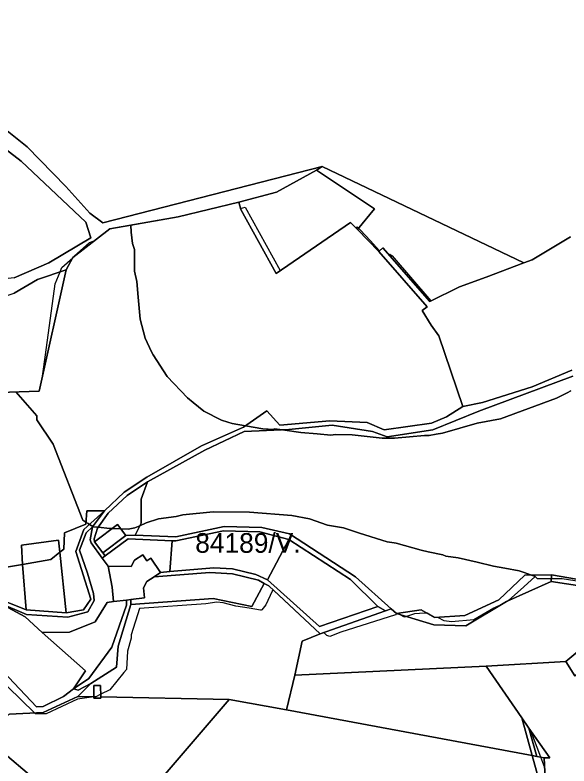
# Model space of a CAD drawing. Extents: x -477304 to -465429, y -1159113 to -1149210.
# Drawn here: x -475072 to -474650, y -1153313 to -1152741 of the extents above; entities that cross this region are included whole.
import ezdxf

# ---------------------------------------------------------------- set-up
doc = ezdxf.new("R2010")
doc.units = 0
for name, color, linetype in [('BPEJ_s', 7, 'Continuous'), ('orna_s', 7, 'Continuous'), ('ostatni_s', 7, 'Continuous'), ('PUPFL_s', 7, 'Continuous'), ('sad_s', 7, 'Continuous'), ('trav_porost_s', 7, 'Continuous'), ('zahrada_s', 7, 'Continuous')]:
    doc.layers.add(name, color=color, linetype=linetype)

msp = doc.modelspace()

# ---------------------------------------------------------------- linework, layer by layer
at = {"layer": 'BPEJ_s'}
for points in [[(-475091.81, -1153028.91), (-475071.62, -1153028.19), (-475053.82, -1153027.56), (-475051.27, -1153016.17), (-475049.02, -1153000), (-475041.5, -1152946), (-475037.81, -1152936.77), (-475036.5, -1152933.5), (-475028.18, -1152925.98), (-475028.04, -1152925.71), (-475026.98, -1152924.89), (-475015.5, -1152914.5), (-475011.79, -1152913.09), (-475000, -1152903.94), (-474999.9, -1152903.86), (-474983.98, -1152901.09), (-474947.88, -1152894.82), (-474901.61, -1152883.59), (-474900.2, -1152888.47), (-474896.87, -1152887.43), (-474870.01, -1152935.81), (-474816.47, -1152899.22), (-474812.43, -1152903.2), (-474811.28, -1152902.45), (-474810.39, -1152903.41), (-474808.87, -1152905.04), (-474801.51, -1152912.95), (-474794.3, -1152920.7), (-474791.88, -1152918.49), (-474787.29, -1152923.72), (-474786.53, -1152923.34), (-474784.61, -1152924.62), (-474755.16, -1152958.91), (-474733.41, -1152948.13), (-474713.19, -1152940.86), (-474684.25, -1152929.95), (-474678.06, -1152927.48), (-474648.87, -1152910)], [(-474648.43, -1153027.39), (-474651.45, -1153028.9), (-474659.5, -1153032.92), (-474702.06, -1153048.88), (-474719.93, -1153052.07), (-474746.31, -1153059.73), (-474751.3, -1153060.56), (-474756.53, -1153061.44), (-474759.96, -1153061.37), (-474782.91, -1153063.56), (-474792.27, -1153063.56), (-474815.25, -1153061.01), (-474828.02, -1153060.58), (-474831.42, -1153061.22), (-474841.83, -1153060.26), (-474854.41, -1153059.1), (-474868.43, -1153057.09), (-474872.28, -1153056.54), (-474874.62, -1153056.33), (-474875.26, -1153056.97), (-474883.34, -1153056.33), (-474896.48, -1153054.06), (-474906.75, -1153052.29), (-474909.95, -1153051.28), (-474914.83, -1153049.73), (-474928.24, -1153042.92), (-474936.27, -1153036.39), (-474940.8, -1153032.71), (-474956.33, -1153016.54), (-474966.85, -1153000), (-474968.24, -1152997.81), (-474972.92, -1152987.39), (-474976.75, -1152972.92), (-474978.25, -1152955.96), (-474979.31, -1152943.98), (-474981.22, -1152936.11), (-474981.22, -1152919.72), (-474982.71, -1152915.04), (-474983.68, -1152906.54), (-474983.98, -1152901.09), (-474947.88, -1152894.82), (-474901.61, -1152883.59), (-474900.2, -1152888.47), (-474896.87, -1152887.43), (-474870.01, -1152935.81), (-474816.47, -1152899.22), (-474812.43, -1152903.2), (-474811.28, -1152902.45), (-474810.39, -1152903.41), (-474808.87, -1152905.04), (-474801.51, -1152912.95), (-474794.3, -1152920.7), (-474791.88, -1152918.49), (-474787.29, -1152923.72), (-474786.53, -1152923.34), (-474784.61, -1152924.62), (-474755.16, -1152958.91), (-474733.41, -1152948.13), (-474713.19, -1152940.86), (-474684.25, -1152929.95), (-474678.06, -1152927.48), (-474648.87, -1152910)], [(-474640.77, -1153172.93), (-474655.25, -1153170.8), (-474663.39, -1153170.8), (-474673.97, -1153170.8), (-474675.62, -1153168.82), (-474678.63, -1153167.79), (-474684.19, -1153165.87), (-474687.8, -1153164.63), (-474698.88, -1153162.61), (-474707.59, -1153161.02), (-474719.92, -1153158.08), (-474734.4, -1153154.63), (-474743.76, -1153153.36), (-474746.1, -1153152.29), (-474757.21, -1153149.99), (-474762.49, -1153148.89), (-474781.64, -1153143.57), (-474783.16, -1153143.33), (-474788.44, -1153142.5), (-474809.49, -1153135.8), (-474821.85, -1153131.87), (-474833.98, -1153129.74), (-474847.6, -1153124.84), (-474861.21, -1153122.5), (-474893.56, -1153119.95), (-474921.22, -1153119.74), (-474944.2, -1153121.87), (-474947.23, -1153122.62), (-474949.31, -1153123.14), (-474962.92, -1153124.84), (-474972.29, -1153128.04), (-474977.16, -1153130.23), (-474980.8, -1153131.87), (-474985.91, -1153132.93), (-474991.47, -1153132.67), (-474998.26, -1153132.35), (-475000, -1153132.27), (-475008.92, -1153131.36), (-475012.5, -1153131), (-475012.9, -1153130.75), (-475015.37, -1153129.21), (-475016.39, -1153128.57), (-475018.09, -1153127.5), (-475020.5, -1153126), (-475043, -1153068), (-475055.5, -1153049.5), (-475055.5, -1153046.5), (-475071.62, -1153028.19), (-475053.82, -1153027.56), (-475051.27, -1153016.17), (-475049.02, -1153000), (-475041.5, -1152946), (-475037.81, -1152936.77), (-475036.5, -1152933.5), (-475028.18, -1152925.98), (-475028.04, -1152925.71), (-475026.98, -1152924.89), (-475015.5, -1152914.5), (-475011.79, -1152913.09), (-475000, -1152903.94), (-474999.9, -1152903.86), (-474983.98, -1152901.09), (-474983.68, -1152906.54), (-474982.71, -1152915.04), (-474981.22, -1152919.72), (-474981.22, -1152936.11), (-474979.31, -1152943.98), (-474978.25, -1152955.96), (-474976.75, -1152972.92), (-474972.92, -1152987.39), (-474968.24, -1152997.81), (-474966.85, -1153000), (-474956.33, -1153016.54), (-474940.8, -1153032.71), (-474936.27, -1153036.39)], [(-475091.81, -1153028.91), (-475071.62, -1153028.19), (-475055.5, -1153046.5), (-475055.5, -1153049.5), (-475043, -1153068), (-475020.5, -1153126), (-475018.09, -1153127.5), (-475016.39, -1153128.57), (-475015.37, -1153129.21), (-475012.9, -1153130.75), (-475012.5, -1153131), (-475008.92, -1153131.36), (-475000, -1153132.27), (-474998.26, -1153132.35), (-474991.47, -1153132.67), (-474985.91, -1153132.93), (-474980.8, -1153131.87), (-474977.16, -1153130.23), (-474972.29, -1153128.04), (-474962.92, -1153124.84), (-474949.31, -1153123.14), (-474947.23, -1153122.62), (-474944.2, -1153121.87), (-474921.22, -1153119.74), (-474893.56, -1153119.95), (-474861.21, -1153122.5), (-474847.6, -1153124.84), (-474833.98, -1153129.74), (-474821.85, -1153131.87), (-474809.49, -1153135.8), (-474788.44, -1153142.5), (-474783.16, -1153143.33), (-474781.64, -1153143.57), (-474762.49, -1153148.89), (-474757.21, -1153149.99), (-474746.1, -1153152.29)], [(-474936.27, -1153036.39), (-474928.24, -1153042.92), (-474914.83, -1153049.73), (-474909.95, -1153051.28), (-474906.75, -1153052.29), (-474896.48, -1153054.06), (-474883.34, -1153056.33), (-474875.26, -1153056.97), (-474874.62, -1153056.33), (-474872.28, -1153056.54), (-474868.43, -1153057.09), (-474854.41, -1153059.1), (-474841.83, -1153060.26), (-474831.42, -1153061.22), (-474828.02, -1153060.58), (-474815.25, -1153061.01), (-474792.27, -1153063.56), (-474782.91, -1153063.56), (-474759.96, -1153061.37), (-474756.53, -1153061.44), (-474751.3, -1153060.56), (-474746.31, -1153059.73), (-474719.93, -1153052.07), (-474702.06, -1153048.88), (-474659.5, -1153032.92), (-474651.45, -1153028.9), (-474648.43, -1153027.39)], [(-474746.1, -1153152.29), (-474743.76, -1153153.36), (-474734.4, -1153154.63), (-474719.92, -1153158.08), (-474707.59, -1153161.02), (-474698.88, -1153162.61), (-474687.8, -1153164.63), (-474684.19, -1153165.87), (-474678.63, -1153167.79), (-474675.62, -1153168.82)], [(-474675.62, -1153168.82), (-474684.34, -1153176.68), (-474696.09, -1153187.27), (-474696.95, -1153188.04), (-474701, -1153189.98), (-474707.16, -1153192.93), (-474722.48, -1153201.87), (-474739.51, -1153203.36), (-474745.04, -1153202.72), (-474749.95, -1153200.06), (-474752.33, -1153200.24), (-474758.01, -1153196.95), (-474760.14, -1153196.76), (-474767.59, -1153197.4), (-474773.78, -1153199.47), (-474775.25, -1153199.96), (-474779.2, -1153197.84), (-474780.63, -1153197.08), (-474781.37, -1153197.19), (-474781.45, -1153197.12), (-474782.06, -1153198.04), (-474823.76, -1153211.23), (-474832.28, -1153214.64), (-474834.41, -1153213.79), (-474836.87, -1153211.52), (-474839.68, -1153212.49), (-474875.28, -1153179.34), (-474876.11, -1153180.17), (-474881, -1153190.38), (-474883.98, -1153194.42), (-474884.55, -1153194.54), (-474885.05, -1153194.64), (-474893.79, -1153193.15), (-474903.77, -1153191.44), (-474913.56, -1153188.89), (-474918.24, -1153188.47), (-474926.75, -1153189.74), (-474977.27, -1153193.32), (-474983.56, -1153213.36), (-474983.56, -1153215.91), (-474986.33, -1153225.91), (-474987.18, -1153239.75), (-474989.31, -1153242.09), (-475000, -1153255.3), (-475006.87, -1153258.7), (-475010.5, -1153260.5), (-475012.04, -1153260.72), (-475024.5, -1153262.5), (-475048.5, -1153273.5), (-475056.5, -1153273.5), (-475057.22, -1153272.8), (-475098.5, -1153233)], [(-474640.77, -1153172.93), (-474655.25, -1153170.8), (-474663.39, -1153170.8), (-474673.97, -1153170.8), (-474675.62, -1153168.82), (-474684.34, -1153176.68), (-474696.09, -1153187.27), (-474696.95, -1153188.04), (-474701, -1153189.98), (-474707.16, -1153192.93), (-474722.48, -1153201.87), (-474739.51, -1153203.36), (-474745.04, -1153202.72), (-474749.95, -1153200.06), (-474752.33, -1153200.24), (-474758.01, -1153196.95), (-474760.14, -1153196.76), (-474767.59, -1153197.4), (-474773.78, -1153199.47), (-474775.25, -1153199.96), (-474779.2, -1153197.84), (-474780.63, -1153197.08), (-474781.37, -1153197.19), (-474781.45, -1153197.12), (-474782.06, -1153198.04), (-474823.76, -1153211.23), (-474832.28, -1153214.64), (-474834.41, -1153213.79), (-474836.87, -1153211.52), (-474839.68, -1153212.49), (-474875.28, -1153179.34), (-474876.11, -1153180.17), (-474881, -1153190.38), (-474883.98, -1153194.42), (-474884.55, -1153194.54), (-474885.05, -1153194.64), (-474893.79, -1153193.15), (-474903.77, -1153191.44), (-474913.56, -1153188.89), (-474918.24, -1153188.47), (-474926.75, -1153189.74), (-474977.27, -1153193.32), (-474983.56, -1153213.36), (-474983.56, -1153215.91), (-474986.33, -1153225.91), (-474987.18, -1153239.75), (-474989.31, -1153242.09), (-475000, -1153255.3), (-475006.87, -1153258.7), (-475010.5, -1153260.5), (-475012.04, -1153260.72), (-475024.5, -1153262.5), (-475048.5, -1153273.5)], [(-475048.5, -1153273.5), (-475056.5, -1153273.5), (-475057.22, -1153272.8), (-475098.5, -1153233)], [(-474638.65, -1153348.69), (-474656.52, -1153352.52), (-474659.29, -1153351.24), (-474660.24, -1153347.43), (-474666.82, -1153349.15), (-474667.03, -1153344.62), (-474668.45, -1153314.61), (-474671.47, -1153306.6), (-474679.06, -1153286.52), (-474680.45, -1153284.54), (-474686.01, -1153276.63), (-474713.14, -1153237.12), (-474652.31, -1153233.8), (-474646.41, -1153243.03)], [(-474638.65, -1153348.69), (-474656.52, -1153352.52), (-474659.29, -1153351.24), (-474660.24, -1153347.43), (-474666.82, -1153349.15), (-474667.03, -1153344.62), (-474668.45, -1153314.61), (-474671.47, -1153306.6), (-474679.06, -1153286.52), (-474680.45, -1153284.54), (-474686.01, -1153276.63), (-474713.14, -1153237.12), (-474652.31, -1153233.8)], [(-474652.31, -1153233.8), (-474646.41, -1153243.03)]]:
    msp.add_lwpolyline(points, dxfattribs=at)
at = {"layer": 'orna_s'}
for points in [[(-475091.81, -1153028.91), (-475053.82, -1153027.56), (-475033.19, -1152935.23), (-475028.04, -1152925.71), (-474999.9, -1152903.86), (-474947.88, -1152894.82), (-474901.61, -1152883.59), (-474899.99, -1152889.19), (-474873.25, -1152938.02), (-474816.47, -1152899.22), (-474811.21, -1152904.4), (-474794.99, -1152921.33), (-474758.13, -1152963.45), (-474761.75, -1152966.23), (-474755.08, -1152977.37), (-474749.16, -1152985.55), (-474730.76, -1153039.47), (-474743.41, -1153047.35), (-474754.8, -1153052.12), (-474790.77, -1153057.19), (-474803.8, -1153051.56), (-474832.11, -1153050.33), (-474870.45, -1153053.49), (-474880.24, -1153042.71), (-474898.09, -1153055.19), (-474930.14, -1153069.43), (-474971.76, -1153093.19), (-474988.94, -1153104.72), (-475003.87, -1153118.91), (-475017.52, -1153118.85), (-475018.19, -1153128.98), (-475034.53, -1153135.67), (-475035.03, -1153148.15), (-475037.94, -1153150.39), (-475039.12, -1153141.15), (-475067.25, -1153145.04), (-475066.36, -1153159.71), (-475112.73, -1153167.35)], [(-474647.82, -1153011.76), (-474678.09, -1153024.28), (-474715.84, -1153036.22), (-474730.76, -1153039.47), (-474749.16, -1152985.55), (-474755.08, -1152977.37), (-474761.75, -1152966.23), (-474758.13, -1152963.45), (-474794.99, -1152921.33), (-474791.88, -1152918.49), (-474756.07, -1152959.36), (-474733.41, -1152948.13), (-474713.19, -1152940.86), (-474684.25, -1152929.95), (-474678.06, -1152927.48), (-474648.87, -1152910)], [(-474612.03, -1153176.55), (-474663.22, -1153167.65), (-474683.6, -1153167.83), (-474703.32, -1153186.68), (-474729.4, -1153198.54), (-474752.33, -1153200.24), (-474762.57, -1153194.31), (-474781.37, -1153197.19), (-474785.42, -1153193.56), (-474812.69, -1153169.1), (-474863.01, -1153136.3), (-474884.05, -1153131.56), (-474912.8, -1153130.83), (-474949.67, -1153138.8), (-474980.71, -1153137.43), (-474976.13, -1153128.14), (-474976.13, -1153110.04), (-474971.32, -1153096.77), (-474927.49, -1153072.66), (-474897.5, -1153058.5), (-474863.43, -1153056.85), (-474830.48, -1153053.55), (-474799.6, -1153058.39), (-474788.47, -1153062.59), (-474753.62, -1153057.08), (-474718.66, -1153042.94), (-474647.05, -1153016.27)]]:
    msp.add_lwpolyline(points, dxfattribs=at)
at = {"layer": 'ostatni_s'}
msp.add_lwpolyline([(-474647.05, -1153016.27), (-474718.66, -1153042.94), (-474753.62, -1153057.08), (-474788.47, -1153062.59), (-474799.6, -1153058.39), (-474830.48, -1153053.55), (-474863.43, -1153056.85), (-474897.5, -1153058.5), (-474927.49, -1153072.66), (-474971.32, -1153096.77), (-474986.59, -1153107.24), (-475001.3, -1153120.59), (-475009.41, -1153132.06), (-475011.76, -1153140.29), (-475011.57, -1153142.4), (-475005.13, -1153150.92), (-475003.35, -1153153.28), (-475005.64, -1153155.01), (-475014.11, -1153143.2), (-475015.01, -1153140.85), (-475013.05, -1153130.94), (-475003.87, -1153118.91), (-474988.94, -1153104.72), (-474971.76, -1153093.19), (-474930.14, -1153069.43), (-474898.09, -1153055.19), (-474880.24, -1153042.71), (-474870.45, -1153053.49), (-474832.11, -1153050.33), (-474803.8, -1153051.56), (-474790.77, -1153057.19), (-474754.8, -1153052.12), (-474743.41, -1153047.35), (-474730.76, -1153039.47), (-474715.84, -1153036.22), (-474678.09, -1153024.28), (-474647.82, -1153011.76)], dxfattribs=at)
for points in [[(-474980.71, -1153137.43), (-474987.65, -1153137.72), (-474994.09, -1153129.2), (-475011.57, -1153142.4), (-475011.76, -1153140.29), (-475009.41, -1153132.06), (-475001.3, -1153120.59), (-474986.59, -1153107.24), (-474971.32, -1153096.77), (-474976.13, -1153110.04), (-474976.13, -1153128.14)], [(-475112.69, -1153177.42), (-475110.09, -1153175.87), (-475063.76, -1153194.3), (-475033.29, -1153196.6), (-475019.86, -1153194.43), (-475014.39, -1153186.08), (-475025.88, -1153149.9), (-475019.63, -1153133.03), (-475003.87, -1153118.91), (-475013.05, -1153130.94), (-475018.06, -1153135.63), (-475023.05, -1153148.86), (-475016.97, -1153166.25), (-475012.31, -1153181.95), (-475011.77, -1153187.16), (-475016.79, -1153195.8), (-475031.85, -1153199.77), (-475063.54, -1153197.79), (-475084.42, -1153189.1)], [(-474994.09, -1153129.2), (-474987.65, -1153137.72), (-475005.13, -1153150.92), (-475011.57, -1153142.4)], [(-475031.85, -1153199.77), (-475016.79, -1153195.8), (-475011.77, -1153187.16), (-475012.31, -1153181.95), (-475016.97, -1153166.25), (-475023.05, -1153148.86), (-475018.06, -1153135.63), (-475013.05, -1153130.94), (-475015.01, -1153140.85), (-475014.11, -1153143.2), (-475005.64, -1153155.01), (-475001.08, -1153160.94), (-474998.23, -1153177), (-474996.99, -1153187.94), (-475001.83, -1153188.6), (-475011.18, -1153203.5), (-475030.61, -1153211.42), (-475051.42, -1153211.69), (-475064.41, -1153199.55), (-475084.42, -1153189.1), (-475063.54, -1153197.79)], [(-475003.35, -1153153.28), (-475005.13, -1153150.92), (-474987.65, -1153137.72), (-474980.71, -1153137.43), (-474949.67, -1153138.8), (-474912.8, -1153130.83), (-474884.05, -1153131.56), (-474863.01, -1153136.3), (-474812.69, -1153169.1), (-474785.42, -1153193.56), (-474789.69, -1153195.17), (-474795.58, -1153191.89), (-474816.47, -1153171.23), (-474863.47, -1153140.62), (-474885.56, -1153134.78), (-474913.32, -1153134.07), (-474949.63, -1153141.73), (-474952.46, -1153141.77), (-474986.06, -1153140.19)], [(-475039.12, -1153141.15), (-475037.94, -1153150.39), (-475044.86, -1153156.02), (-475066.36, -1153159.71), (-475067.25, -1153145.04)], [(-475033.29, -1153196.6), (-475063.76, -1153194.3), (-475066.36, -1153159.71), (-475044.86, -1153156.02), (-475037.94, -1153150.39)], [(-474981.06, -1153156.47), (-474974.83, -1153152.27), (-474971.61, -1153157.06), (-474968.57, -1153155.01), (-474961.3, -1153165.81), (-474966.23, -1153169.13), (-474971.69, -1153172.8), (-474974.31, -1153177.62), (-474973.44, -1153185.26), (-474983.95, -1153186.46), (-474987.23, -1153186.83), (-474996.99, -1153187.94), (-474998.23, -1153177), (-475001.08, -1153160.94), (-474983.56, -1153161.23)], [(-474921.17, -1153185.66), (-474891.74, -1153191.83), (-474882.35, -1153174.16), (-474878.83, -1153176.04), (-474839.68, -1153212.49), (-474853.21, -1153218.28), (-474859, -1153244.21), (-474865.34, -1153270.59), (-474908.95, -1153262.62), (-475006.84, -1153260.68), (-475006.97, -1153251.98), (-475012.17, -1153252.06), (-475012.04, -1153260.58), (-475024.21, -1153260.34), (-475014.35, -1153250.46), (-474994.81, -1153237.92), (-474993.54, -1153221.96), (-474983.86, -1153190.27)], [(-475014.35, -1153250.46), (-475024.06, -1153255.41), (-475027.52, -1153254.57), (-475015.99, -1153246.62), (-474998.31, -1153222.72), (-474987.21, -1153190.87), (-474987.23, -1153186.83), (-474983.95, -1153186.46), (-474983.86, -1153190.27), (-474993.54, -1153221.96), (-474994.81, -1153237.92)], [(-475012.02, -1153261.74), (-475012.04, -1153260.58), (-475012.17, -1153252.06), (-475006.97, -1153251.98), (-475006.84, -1153260.68), (-475006.82, -1153261.66)], [(-474686.01, -1153276.63), (-474680.45, -1153284.54), (-474674.56, -1153306.03), (-474677.98, -1153305.39)], [(-474668.8, -1153307.1), (-474667.03, -1153344.62), (-474677.98, -1153305.39), (-474674.56, -1153306.03)]]:
    msp.add_lwpolyline(points, close=True, dxfattribs=at)
at = {"layer": 'PUPFL_s'}
for points in [[(-474648.87, -1152910), (-474678.06, -1152927.48), (-474684.25, -1152929.95), (-474837.99, -1152856.38), (-475005.16, -1152899.52), (-475015.28, -1152892.12), (-475033.43, -1152871.67), (-475062.97, -1152841.4), (-475087.25, -1152822.2), (-475102.24, -1152814.32), (-475108.05, -1152820.96), (-475115.05, -1152828.96), (-475120.67, -1152837.82), (-475126.45, -1152850.38), (-475161.18, -1152813.24), (-475210.2, -1152757.89), (-475243.34, -1152720.48)], [(-475087.25, -1152822.2), (-475062.97, -1152841.4), (-475033.43, -1152871.67), (-475015.28, -1152892.12), (-475005.16, -1152899.52), (-474837.99, -1152856.38), (-474842.49, -1152859.22), (-474872.8, -1152876.12), (-474901.61, -1152883.59), (-474947.88, -1152894.82), (-474999.9, -1152903.86), (-475028.04, -1152925.71), (-475033.19, -1152935.23), (-475055.12, -1152942.53), (-475072.85, -1152952.88)], [(-475072.74, -1152941.33), (-475046.33, -1152929.77), (-475014.39, -1152910.71), (-475018.25, -1152898.9), (-475067.39, -1152852.39), (-475085.6, -1152838.6)], [(-475319.2, -1153107.9), (-475205.9, -1153072.04), (-475188.25, -1153073.92), (-475181.75, -1153134.43), (-475178.47, -1153156.05), (-475149, -1153240.98), (-475100.03, -1153287.24), (-475057.75, -1153322.82), (-474991.39, -1153358.6), (-474915.96, -1153387.17), (-474814.16, -1153384.37), (-474774.8, -1153382.9), (-474722.71, -1153378), (-474735.34, -1153437.58), (-474742.68, -1153504.05), (-474779.95, -1153564.01), (-474806.08, -1153586.24), (-474825.82, -1153603.27), (-474835.45, -1153607.68), (-474862.59, -1153628.77)]]:
    msp.add_lwpolyline(points, dxfattribs=at)
for points in [[(-475014.39, -1152910.71), (-475046.33, -1152929.77), (-475072.74, -1152941.33), (-475142.77, -1152949.13), (-475143.48, -1152923), (-475138.02, -1152881.46), (-475126.45, -1152850.38), (-475120.67, -1152837.82), (-475115.05, -1152828.96), (-475108.05, -1152820.96), (-475085.6, -1152838.6), (-475067.39, -1152852.39), (-475018.25, -1152898.9)], [(-474901.61, -1152883.59), (-474872.8, -1152876.12), (-474842.49, -1152859.22), (-474798.29, -1152888.66), (-474811.21, -1152904.4), (-474816.47, -1152899.22), (-474873.25, -1152938.02), (-474899.99, -1152889.19)], [(-474733.41, -1152948.13), (-474756.07, -1152959.36), (-474791.88, -1152918.49), (-474794.99, -1152921.33), (-474811.21, -1152904.4), (-474798.29, -1152888.66), (-474842.49, -1152859.22), (-474837.99, -1152856.38), (-474684.25, -1152929.95), (-474713.19, -1152940.86)], [(-475129.43, -1153079.61), (-475145.07, -1152998.77), (-475150.55, -1152962.62), (-475090.25, -1152958.79), (-475072.85, -1152952.88), (-475055.12, -1152942.53), (-475033.19, -1152935.23), (-475053.82, -1153027.56), (-475091.81, -1153028.91), (-475117.13, -1153153.87)], [(-475076.31, -1153273.7), (-475100.03, -1153287.24), (-475149, -1153240.98), (-475178.47, -1153156.05), (-475181.75, -1153134.43), (-475188.25, -1153073.92), (-475154.57, -1152960.71), (-475153.59, -1152962.7), (-475149.37, -1152990.76), (-475138.01, -1153051.26), (-475120.26, -1153153.21), (-475112.69, -1153177.42), (-475128.37, -1153186.08), (-475102.9, -1153218.66), (-475055.83, -1153268.13), (-475050.66, -1153267.87), (-475035.16, -1153260.34), (-475027.52, -1153254.57), (-475024.06, -1153255.41), (-475014.35, -1153250.46), (-475024.21, -1153260.34), (-475050.77, -1153272.5)], [(-474663.48, -1153172.6), (-474663.22, -1153167.65), (-474612.03, -1153176.55), (-474595.91, -1153151.67), (-474537.26, -1153100.77), (-474498.69, -1153074.35), (-474441.75, -1152982.15), (-474435.62, -1152986.05), (-474493.82, -1153080.46), (-474510.99, -1153095.1), (-474531.98, -1153105.33), (-474591.07, -1153156.3), (-474606.93, -1153196.67), (-474620.46, -1153217.67), (-474645.42, -1153244.57), (-474652.31, -1153233.8), (-474627.86, -1153213.38), (-474613.45, -1153180.3)], [(-474729.4, -1153198.54), (-474703.32, -1153186.68), (-474683.6, -1153167.83), (-474663.22, -1153167.65), (-474663.48, -1153172.6), (-474697.5, -1153187.9), (-474728.67, -1153206.43), (-474752.89, -1153205.73), (-474781.37, -1153197.19), (-474762.57, -1153194.31), (-474752.33, -1153200.24)], [(-474663.48, -1153172.6), (-474613.45, -1153180.3), (-474627.86, -1153213.38), (-474652.31, -1153233.8), (-474713.14, -1153237.12), (-474859, -1153244.21), (-474853.21, -1153218.28), (-474839.68, -1153212.49), (-474789.69, -1153195.17), (-474785.42, -1153193.56), (-474781.37, -1153197.19), (-474752.89, -1153205.73), (-474728.67, -1153206.43), (-474697.5, -1153187.9)], [(-474677.98, -1153305.39), (-474865.34, -1153270.59), (-474859, -1153244.21), (-474713.14, -1153237.12), (-474686.01, -1153276.63)], [(-475057.75, -1153322.82), (-475100.03, -1153287.24), (-475076.31, -1153273.7), (-475050.77, -1153272.5), (-475024.21, -1153260.34), (-475012.04, -1153260.58), (-475012.02, -1153261.74), (-475006.82, -1153261.66), (-475006.84, -1153260.68), (-474908.95, -1153262.62), (-474991.39, -1153358.6)], [(-474908.95, -1153262.62), (-474865.34, -1153270.59), (-474677.98, -1153305.39), (-474667.03, -1153344.62), (-474666.82, -1153349.15), (-474680.72, -1153352.79), (-474722.71, -1153378), (-474774.8, -1153382.9), (-474814.16, -1153384.37), (-474915.96, -1153387.17), (-474991.39, -1153358.6)], [(-474674.56, -1153306.03), (-474680.45, -1153284.54), (-474664.64, -1153307.01), (-474668.8, -1153307.1)]]:
    msp.add_lwpolyline(points, close=True, dxfattribs=at)
at = {"layer": 'sad_s'}
msp.add_lwpolyline([(-474816.47, -1153171.23), (-474795.58, -1153191.89), (-474840.04, -1153206.98), (-474879.73, -1153171.36), (-474863.47, -1153140.62)], close=True, dxfattribs=at)
at = {"layer": 'trav_porost_s'}
for points in [[(-475017.52, -1153118.85), (-475003.87, -1153118.91), (-475019.63, -1153133.03), (-475025.88, -1153149.9), (-475014.39, -1153186.08), (-475019.86, -1153194.43), (-475033.29, -1153196.6), (-475037.94, -1153150.39), (-475035.03, -1153148.15), (-475034.53, -1153135.67), (-475018.19, -1153128.98)], [(-474952.46, -1153141.77), (-474954.09, -1153165.08), (-474961.3, -1153165.81), (-474968.57, -1153155.01), (-474971.61, -1153157.06), (-474974.83, -1153152.27), (-474981.06, -1153156.47), (-474983.56, -1153161.23), (-475001.08, -1153160.94), (-475005.64, -1153155.01), (-475003.35, -1153153.28), (-474986.06, -1153140.19)], [(-475063.76, -1153194.3), (-475110.09, -1153175.87), (-475112.73, -1153167.35), (-475066.36, -1153159.71)], [(-474882.35, -1153174.16), (-474886.57, -1153171.58), (-474906.37, -1153166.79), (-474923.65, -1153165.94), (-474966.23, -1153169.13), (-474961.3, -1153165.81), (-474954.09, -1153165.08), (-474920.7, -1153162.35), (-474906.44, -1153163.17), (-474888.65, -1153167.46), (-474879.73, -1153171.36), (-474840.04, -1153206.98), (-474795.58, -1153191.89), (-474789.69, -1153195.17), (-474839.68, -1153212.49), (-474878.83, -1153176.04)], [(-475084.42, -1153189.1), (-475064.41, -1153199.55), (-475051.42, -1153211.69), (-475018.57, -1153240.72), (-475027.52, -1153254.57), (-475035.16, -1153260.34), (-475050.66, -1153267.87), (-475055.83, -1153268.13), (-475102.9, -1153218.66), (-475128.37, -1153186.08), (-475112.69, -1153177.42)], [(-475027.52, -1153254.57), (-475018.57, -1153240.72), (-475051.42, -1153211.69), (-475030.61, -1153211.42), (-475011.18, -1153203.5), (-475001.83, -1153188.6), (-474996.99, -1153187.94), (-474987.23, -1153186.83), (-474987.21, -1153190.87), (-474998.31, -1153222.72), (-475015.99, -1153246.62)], [(-474686.01, -1153276.63), (-474713.14, -1153237.12), (-474652.31, -1153233.8), (-474645.42, -1153244.57), (-474601, -1153242.46), (-474595.11, -1153341.71), (-474603.11, -1153340.97), (-474649.63, -1153344.65), (-474666.82, -1153349.15), (-474667.03, -1153344.62), (-474668.8, -1153307.1), (-474664.64, -1153307.01), (-474680.45, -1153284.54)]]:
    msp.add_lwpolyline(points, close=True, dxfattribs=at)
at = {"layer": 'zahrada_s'}
for points in [[(-474952.46, -1153141.77), (-474949.63, -1153141.73), (-474913.32, -1153134.07), (-474885.56, -1153134.78), (-474863.47, -1153140.62), (-474879.73, -1153171.36), (-474888.65, -1153167.46), (-474906.44, -1153163.17), (-474920.7, -1153162.35), (-474954.09, -1153165.08)], [(-474966.23, -1153169.13), (-474923.65, -1153165.94), (-474906.37, -1153166.79), (-474886.57, -1153171.58), (-474882.35, -1153174.16), (-474891.74, -1153191.83), (-474921.17, -1153185.66), (-474983.86, -1153190.27), (-474983.95, -1153186.46), (-474973.44, -1153185.26), (-474974.31, -1153177.62), (-474971.69, -1153172.8)]]:
    msp.add_lwpolyline(points, close=True, dxfattribs=at)

# ---------------------------------------------------------------- texts
at = {"layer": 'BPEJ_s'}
msp.add_text('84189/V.', height=15, dxfattribs=at).set_placement((-474934.8, -1153150.84))

doc.saveas('drawing.dxf')
